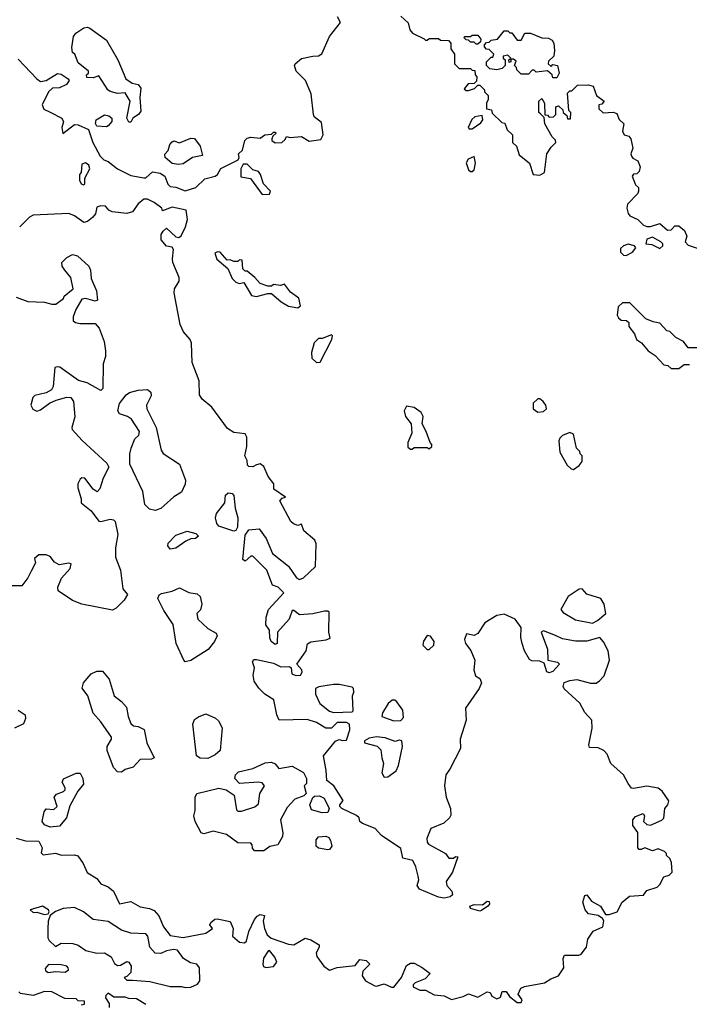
# Model space of a CAD drawing. Extents: x 1966327 to 2147849, y 395140 to 552178.
# Tile 275 of 316: x 2098643 to 2102211, y 422041 to 427290. Entities that reach past the tile are written whole.
import ezdxf

# ---------------------------------------------------------------- set-up
doc = ezdxf.new("R2010")
doc.units = 0

msp = doc.modelspace()

# ---------------------------------------------------------------- linework, layer by layer
at = {"layer": '0CON20XD'}
for points in [[(2098635, 427079.2), (2098734.6, 426974.6), (2098755, 426960.8), (2098785, 426966.2), (2098845, 427003.3), (2098865, 426998.8), (2098902.5, 426975), (2098907.5, 426965), (2098893.3, 426945), (2098855, 426925.7), (2098817.5, 426925), (2098796.2, 426905), (2098763.3, 426835), (2098772.3, 426812.3), (2098805.9, 426795.9), (2098867.5, 426765), (2098877.5, 426745), (2098867.5, 426715), (2098872.5, 426682.5), (2098935, 426731.2), (2098955, 426728.8), (2099010, 426705), (2099033.3, 426635), (2099071.7, 426561.7), (2099091.7, 426541.7), (2099115, 426533.3), (2099164.6, 426494.6), (2099235, 426459.2), (2099305, 426446.2), (2099315, 426446.2), (2099351.1, 426478.9), (2099392.1, 426472.1), (2099416.7, 426455), (2099433, 426413), (2099445, 426400), (2099475, 426397.5), (2099525, 426376.7), (2099582.5, 426395), (2099629.1, 426440.9), (2099685, 426456.2), (2099696.7, 426465), (2099715, 426496.2), (2099806.7, 426543.3), (2099812.5, 426555), (2099810, 426575), (2099830, 426595), (2099842.5, 426645), (2099855, 426657.5), (2099875, 426663.3), (2099925, 426657.5), (2099950, 426675), (2099985, 426680), (2099995, 426690), (2100005, 426690), (2100010, 426685), (2099991.7, 426668.3), (2099987.5, 426655), (2099987.5, 426645), (2100005, 426633.3), (2100040, 426635), (2100058.3, 426651.7), (2100065, 426667.5), (2100085, 426662.5), (2100145, 426667.5), (2100185, 426641.2), (2100248.3, 426651.7), (2100260, 426675), (2100251.7, 426741.7), (2100212.5, 426772.5), (2100208.8, 426785), (2100196.7, 426895), (2100165.8, 426965.8), (2100115.8, 427015), (2100107.1, 427045), (2100110.8, 427055), (2100145, 427081.9), (2100205, 427096), (2100235, 427096.7), (2100253, 427107), (2100295, 427200), (2100352.5, 427275), (2100337.5, 427305)], [(2100675, 427307.5), (2100713, 427273), (2100722.5, 427235), (2100737, 427217), (2100798.3, 427188.3), (2100805, 427180), (2100815, 427180), (2100825, 427190), (2100875, 427190), (2100885, 427180), (2100928.3, 427178.3), (2100940, 427165), (2100940, 427135), (2100960, 427105), (2100960, 427055), (2100985, 427030), (2101045, 427030), (2101055, 427020), (2101068.3, 427018.3), (2101070, 426995), (2101080, 426985), (2101078.3, 426961.7), (2101065, 426950), (2101033, 426947), (2101011.7, 426921.7), (2101022.5, 426912.5), (2101035, 426912.5), (2101067, 426923), (2101085, 426940), (2101095, 426940), (2101120, 426915), (2101120, 426905), (2101140, 426885), (2101140, 426865), (2101130, 426845), (2101130, 426815), (2101158.3, 426808.3), (2101161.7, 426791.7), (2101211.7, 426741.7), (2101228.3, 426738.3), (2101241.7, 426701.7), (2101270, 426675), (2101270, 426635), (2101290, 426615), (2101305, 426570), (2101360, 426525), (2101380, 426465), (2101415, 426460), (2101440, 426475), (2101452.5, 426575), (2101475, 426610), (2101500, 426635), (2101498.3, 426648.3), (2101480, 426665), (2101442.5, 426735), (2101438.3, 426768.3), (2101418.3, 426788.3), (2101410, 426795), (2101410, 426855), (2101425, 426870), (2101440, 426845), (2101441.7, 426781.7), (2101455, 426780), (2101465, 426770), (2101488.3, 426771.7), (2101500, 426785), (2101500, 426825), (2101515, 426830), (2101538.3, 426808.3), (2101540, 426795), (2101558.3, 426778.3), (2101561.7, 426761.7), (2101578.3, 426761.7), (2101580, 426795), (2101570, 426805), (2101561.7, 426898.3), (2101575, 426910), (2101585, 426910), (2101615, 426940), (2101675, 426942.5), (2101700, 426935), (2101717.5, 426885), (2101757.5, 426855), (2101745, 426840), (2101730, 426835), (2101730, 426815), (2101753, 426793), (2101805, 426797.5), (2101825, 426790), (2101837.5, 426757.5), (2101862.5, 426735), (2101856, 426695), (2101863.8, 426675), (2101888.8, 426668.8), (2101900, 426655), (2101910, 426605), (2101900, 426575), (2101903, 426563), (2101910.7, 426550.7), (2101936.4, 426536.4), (2101950, 426505), (2101945, 426480), (2101931.7, 426468.3), (2101913.9, 426466.1), (2101907.5, 426455), (2101925, 426410), (2101940, 426395), (2101940, 426375), (2101936.4, 426363.6), (2101882.9, 426307.1), (2101879.2, 426285), (2101885.8, 426255.8), (2101894.4, 426244.4), (2101937.5, 426225), (2101967.5, 426195), (2101985, 426186.7), (2102005, 426186.7), (2102055, 426202.5), (2102095, 426167.5), (2102115, 426170), (2102135, 426190), (2102155, 426190), (2102186.4, 426166.4), (2102197.5, 426135), (2102190, 426105), (2102205, 426087.5), (2102259.3, 426069.3)], [(2099235, 426743.3), (2099225, 426743.3), (2099214.4, 426765), (2099231.2, 426855), (2099205, 426900), (2099165, 426896.7), (2099125, 426906.2), (2099113.8, 426915), (2099065, 426990), (2099035, 426980), (2099001.7, 426981.7), (2099000, 426995), (2099010, 427005), (2099010, 427015), (2098955, 427060), (2098937.5, 427105), (2098924.1, 427114.1), (2098921.2, 427141.2), (2098929.2, 427200.8), (2098942.7, 427217.3), (2098985, 427246.7), (2099005, 427250), (2099017.5, 427245), (2099105, 427180), (2099166.2, 427075), (2099208.8, 426975), (2099242.1, 426952.1), (2099275, 426943.8), (2099288.8, 426925), (2099283.8, 426875), (2099288.3, 426801.7), (2099276.2, 426785), (2099246.2, 426765), (2099235, 426743.3)], [(2101505, 426980), (2101485, 426980), (2101480, 426995), (2101455, 427017.5), (2101395, 427010), (2101385, 427020), (2101375, 427020), (2101355, 427000), (2101315, 427000), (2101291.7, 427021.7), (2101290, 427035), (2101280, 427045), (2101288.3, 427068.3), (2101275, 427080), (2101260, 427080), (2101260, 427065), (2101251.7, 427061.7), (2101250, 427075), (2101260, 427085), (2101245, 427100), (2101220, 427095), (2101220, 427085), (2101230, 427075), (2101230, 427045), (2101215, 427030), (2101185, 427022.5), (2101148.3, 427028.3), (2101130, 427045), (2101130, 427065), (2101155, 427090), (2101165, 427090), (2101170, 427105), (2101145, 427130), (2101131.7, 427131.7), (2101120, 427145), (2101120, 427155), (2101131.7, 427168.3), (2101145, 427170), (2101155, 427180), (2101190, 427185), (2101225, 427230), (2101245, 427230), (2101255, 427220), (2101265, 427220), (2101295, 427180), (2101315, 427180), (2101335, 427217.5), (2101365, 427217.5), (2101425, 427192.5), (2101461.7, 427191.7), (2101480, 427180), (2101490, 427165), (2101492.5, 427125), (2101490, 427095), (2101461.7, 427068.3), (2101460, 427055), (2101475, 427040), (2101485, 427050), (2101510, 427045), (2101517.5, 427005), (2101505, 426980)], [(2101085, 427160), (2101075, 427160), (2101065, 427170), (2101045, 427170), (2101035, 427180), (2101021.7, 427181.7), (2101010, 427195), (2101015, 427200), (2101045, 427200), (2101055, 427207.5), (2101085, 427207.5), (2101100, 427185), (2101098.3, 427171.7), (2101085, 427160)], [(2099105, 426718.8), (2099055, 426722.5), (2099047, 426737), (2099050, 426755), (2099095, 426782), (2099117.9, 426777.9), (2099133.8, 426765), (2099133.6, 426746.4), (2099115, 426723.3), (2099105, 426718.8)], [(2101055, 426707.5), (2101100.3, 426739.7), (2101111.2, 426755), (2101108.3, 426778.3), (2101068.3, 426771.7), (2101052.5, 426757.5), (2101032.5, 426715), (2101038.3, 426708.3), (2101055, 426707.5)], [(2099487, 426517), (2099455, 426523.1), (2099418.8, 426555), (2099416.4, 426573.6), (2099435, 426592.5), (2099444, 426625), (2099455, 426638.8), (2099465, 426643.8), (2099495, 426634), (2099555, 426658.1), (2099575, 426657.1), (2099604.2, 426615), (2099616.7, 426565), (2099565, 426554.2), (2099515, 426521.1), (2099487, 426517)], [(2101055, 426480), (2101065, 426490), (2101072.5, 426525), (2101065, 426560), (2101033.6, 426546.4), (2101023.3, 426526.7), (2101035, 426490), (2101045, 426480), (2101055, 426480)], [(2098985, 426410), (2098990, 426415), (2098990, 426445), (2099017.5, 426495), (2099012.5, 426515), (2098993.6, 426526.4), (2098975, 426520), (2098970, 426475), (2098962.5, 426465), (2098962.5, 426435), (2098970, 426415), (2098985, 426410)], [(2099935, 426357.5), (2099975, 426360), (2099980, 426375), (2099942.5, 426415), (2099926.7, 426465), (2099915, 426480), (2099885, 426490), (2099855, 426520), (2099835, 426520), (2099822.5, 426495), (2099821.7, 426451.7), (2099873, 426443), (2099935, 426357.5)], [(2101315, 422050), (2101320, 422065), (2101300, 422095), (2101313.6, 422126.4), (2101333.6, 422136.4), (2101440, 422155), (2101473, 422177), (2101515, 422193.8), (2101542.5, 422235), (2101540, 422285), (2101547, 422303), (2101622.5, 422302.5), (2101635, 422308.5), (2101664.5, 422345), (2101671.5, 422388.5), (2101698.9, 422431.1), (2101751.2, 422455), (2101756.2, 422486.2), (2101749.3, 422499.3), (2101725, 422513.8), (2101675, 422523.3), (2101656.2, 422545), (2101644.4, 422585), (2101655, 422621.2), (2101666.2, 422625), (2101690.7, 422590.7), (2101738.8, 422565), (2101765, 422520), (2101785, 422520), (2101826.4, 422533.6), (2101853.8, 422585), (2101892.3, 422617.7), (2101967, 422623), (2101985, 422647.5), (2102040, 422665), (2102055, 422680), (2102075, 422720), (2102105, 422730), (2102120, 422745), (2102117, 422797), (2102108.3, 422818.3), (2102090, 422835), (2102090, 422845), (2102080, 422855), (2102045, 422870), (2102015, 422860), (2101975, 422876), (2101955, 422866.7), (2101945, 422866.7), (2101936.7, 422875), (2101936.4, 422956.4), (2101910, 422995), (2101910.6, 423025), (2101925, 423042.9), (2101965, 423058), (2101972, 423045), (2101966.7, 423015), (2101985, 423000), (2102005, 422996.7), (2102065, 423022.5), (2102076.2, 423033.8), (2102081.2, 423085), (2102097.5, 423105), (2102102.5, 423125), (2102067.3, 423177.3), (2102045, 423193.8), (2101985, 423203.8), (2101915, 423191.2), (2101904.2, 423194.2), (2101885, 423217.5), (2101861.2, 423265), (2101792.5, 423325), (2101773.3, 423375), (2101756.7, 423395), (2101725, 423408.6), (2101680.5, 423410.5), (2101676, 423425), (2101693.9, 423513.9), (2101692, 423555), (2101655, 423596.2), (2101627.3, 423647.3), (2101545, 423723.3), (2101540, 423735), (2101544, 423756), (2101575, 423768), (2101611.7, 423771.7), (2101685, 423752.5), (2101715, 423753.3), (2101732.5, 423765), (2101757.7, 423792.3), (2101786.7, 423875), (2101780, 423925), (2101755, 423972.5), (2101735, 423996.7), (2101665, 423976.7), (2101605, 423976.7), (2101535, 423990), (2101497.7, 424007.7), (2101435, 424032.5), (2101422.5, 424025), (2101456.2, 423935), (2101457.5, 423875), (2101510, 423865), (2101520, 423855), (2101485, 423815.7), (2101465, 423808.6), (2101453.2, 423813.2), (2101438.8, 423858.8), (2101415, 423870), (2101372.3, 423872.3), (2101359.3, 423879.3), (2101333.8, 423925), (2101321.2, 423965), (2101313.6, 423996.4), (2101315, 424050), (2101283.6, 424093.6), (2101225, 424120), (2101186.1, 424113.9), (2101122.5, 424075), (2101085, 424017.5), (2101065, 424007.5), (2101023.6, 424016.4), (2101013.8, 423986.2), (2101018.8, 423965), (2101046.5, 423926.5), (2101068.8, 423875), (2101062.5, 423825), (2101073, 423793), (2101095, 423777.5), (2101103.8, 423755), (2101091.2, 423725), (2101019.5, 423620.5), (2101022.5, 423555), (2100991.2, 423455), (2100992, 423405), (2100935.6, 423294.4), (2100913.8, 423265), (2100906.2, 423205), (2100916.2, 423145), (2100939.2, 423085), (2100940.5, 423049.5), (2100933.3, 423035), (2100903.6, 423006.4), (2100835, 422977.5), (2100813.3, 422925), (2100813.8, 422905), (2100821.2, 422895), (2100912.5, 422845), (2100930, 422820), (2100955, 422820), (2100965, 422830), (2100977.5, 422827.5), (2100950, 422745), (2100916.7, 422695), (2100920, 422675), (2100946.7, 422645), (2100950, 422625), (2100937.5, 422615), (2100905, 422607.5), (2100875, 422612.5), (2100773.3, 422655), (2100762, 422675), (2100770, 422705), (2100767.5, 422725), (2100754.1, 422774.1), (2100737.7, 422807.7), (2100685, 422820), (2100675, 422872.5), (2100571.7, 422941.7), (2100537.8, 422977.8), (2100470, 423005), (2100456.7, 423015), (2100452.5, 423035), (2100438.3, 423048.3), (2100360, 423085), (2100350, 423095), (2100350, 423105), (2100367, 423127), (2100317.5, 423205), (2100280, 423235), (2100277, 423287), (2100262.5, 423365), (2100325.9, 423444.1), (2100345, 423453.3), (2100365, 423447.5), (2100385, 423450), (2100402.5, 423505), (2100400, 423535), (2100385, 423542.5), (2100335, 423542.5), (2100305, 423513.3), (2100275, 423513.3), (2100225, 423543.3), (2100175, 423558.8), (2100026.4, 423556.4), (2100013.3, 423585), (2099997.5, 423665), (2099948.8, 423695), (2099917, 423727), (2099893.4, 423763.4), (2099888, 423795), (2099893.8, 423835), (2099883.8, 423866.2), (2099891.2, 423878.8), (2099905, 423880), (2099995, 423858.8), (2100035, 423840), (2100081.7, 423841.7), (2100090, 423835), (2100093.6, 423803.6), (2100115, 423793.3), (2100140, 423795), (2100148.3, 423811.7), (2100146.7, 423825), (2100120, 423855), (2100170, 423925), (2100177, 423963), (2100195, 423972.5), (2100276.4, 423983.6), (2100297, 423993), (2100290, 424025), (2100291.7, 424131.7), (2100285, 424137.5), (2100267, 424137), (2100205, 424123.3), (2100135, 424117.5), (2100105, 424140), (2100095, 424140), (2100080, 424095), (2100017.5, 424025), (2100016.2, 423965), (2100005, 423958.8), (2099983.1, 423975), (2099975.7, 423995), (2099974, 424035), (2099954.1, 424064.1), (2099956.7, 424105), (2099970, 424145), (2100050, 424235), (2100020, 424265), (2099990, 424275), (2099960, 424355), (2099885, 424430), (2099875, 424430), (2099845, 424402.5), (2099833, 424413), (2099845, 424542.5), (2099865, 424571.2), (2099920, 424575), (2099956.7, 424525), (2099990, 424445), (2100075.9, 424375.9), (2100118.8, 424315), (2100135, 424306.2), (2100155, 424313.8), (2100218.8, 424375), (2100224, 424495), (2100215.9, 424515.9), (2100156.7, 424565), (2100145, 424600), (2100125, 424593.3), (2100101.7, 424601.7), (2100087.5, 424615), (2100030, 424725), (2100041.7, 424738.3), (2100060, 424745), (2099997.5, 424787.5), (2099996.7, 424815), (2099966.7, 424855), (2099945, 424907.5), (2099925, 424922.5), (2099905, 424916.7), (2099885, 424906.7), (2099865, 424907.5), (2099857.5, 424915), (2099855, 424940), (2099842.5, 424965), (2099853.3, 425015), (2099853.3, 425065), (2099845, 425082.5), (2099785, 425088.8), (2099750.5, 425110.5), (2099666.7, 425225), (2099615, 425267.5), (2099600.7, 425290.7), (2099598.8, 425365), (2099562.3, 425462.3), (2099559.2, 425565), (2099551.2, 425585), (2099515.9, 425625.9), (2099498, 425665), (2099466.4, 425833.6), (2099468.8, 425855), (2099493.3, 425895), (2099493.3, 425915), (2099460, 425995), (2099456.7, 426015), (2099462.5, 426065), (2099455, 426077.5), (2099425, 426082.5), (2099397, 426117), (2099397.5, 426145), (2099407, 426163), (2099425, 426177.5), (2099475, 426132.5), (2099491.7, 426128.3), (2099503, 426137), (2099526.7, 426185), (2099537.5, 426225), (2099530, 426275), (2099455, 426290), (2099405, 426270), (2099400, 426285), (2099360, 426315), (2099325, 426332.5), (2099305, 426332.5), (2099275, 426307.5), (2099243.9, 426266.1), (2099215, 426256.2), (2099136.1, 426266.1), (2099117.5, 426275), (2099100, 426295), (2099075, 426297.5), (2099055, 426290), (2099046.7, 426255), (2099031.2, 426235), (2099005, 426214.2), (2098985, 426208), (2098935, 426243.8), (2098905, 426256.2), (2098715, 426247.5), (2098695, 426237.5), (2098643.3, 426185)], [(2102055, 426070), (2102070, 426085), (2102070, 426095), (2102060, 426105), (2102015, 426130), (2101985, 426120), (2101980, 426095), (2102011.7, 426091.7), (2102055, 426070)], [(2101875, 426032.5), (2101909.3, 426050.7), (2101927, 426073), (2101920, 426085), (2101885, 426092.5), (2101860, 426085), (2101845, 426070), (2101845, 426050), (2101860, 426035), (2101875, 426032.5)], [(2098625, 425810), (2098687, 425787), (2098775, 425783.3), (2098815, 425773.3), (2098836.1, 425773.9), (2098876.4, 425803.6), (2098880, 425815), (2098927.5, 425855), (2098915.9, 425915.9), (2098883.8, 425955), (2098870, 425975), (2098867.5, 425995), (2098895, 426021.2), (2098925, 426038.8), (2098951.7, 426031.7), (2099012.5, 425975), (2099020, 425955), (2099025, 425910), (2099053.3, 425845), (2099057.5, 425795), (2099045, 425790), (2098995, 425803.3), (2098975, 425800), (2098942.5, 425745), (2098927.5, 425705), (2098927.5, 425685), (2098940, 425675), (2098965, 425670), (2099045, 425670), (2099066.2, 425645), (2099093.3, 425575), (2099100, 425525), (2099100, 425495), (2099087.5, 425455), (2099087, 425323), (2099075, 425312.5), (2099003.6, 425353.6), (2098956.1, 425366.1), (2098857, 425437), (2098845, 425440), (2098830, 425435), (2098822.5, 425335), (2098813, 425317), (2098785, 425301.2), (2098723.9, 425286.1), (2098713.3, 425275), (2098703.3, 425235), (2098713.6, 425213.6), (2098735, 425203.3), (2098755, 425210), (2098802.5, 425245), (2098838.3, 425261.7), (2098895, 425278.1), (2098916.2, 425275), (2098930.8, 425255), (2098937.7, 425172.3), (2098921.2, 425115), (2098923.3, 425105), (2098975.8, 425045.8), (2099107.5, 424925), (2099117.5, 424905), (2099087.5, 424845), (2099070.7, 424789.3), (2099057, 424773), (2099035, 424787.5), (2098990, 424845), (2098975, 424847.5), (2098965, 424840), (2098953.6, 424816.4), (2098952.5, 424795), (2098970, 424735), (2098970, 424715), (2099025, 424672.5), (2099065, 424616.2), (2099075, 424614), (2099125, 424628), (2099143.9, 424623.9), (2099151.2, 424615), (2099166.2, 424545), (2099153.8, 424475), (2099153.3, 424425), (2099181.2, 424355), (2099193.8, 424255), (2099217.5, 424225), (2099200, 424195), (2099157.7, 424152.3), (2099138.3, 424141.7), (2098973.9, 424173.9), (2098924.1, 424194.1), (2098847.5, 424245), (2098846.7, 424265), (2098866.4, 424313.6), (2098912.5, 424365), (2098918.3, 424388.3), (2098905, 424392.5), (2098853.9, 424383.9), (2098828.3, 424398.3), (2098805, 424427.5), (2098785, 424437.5), (2098745, 424437.5), (2098723, 424417), (2098727.5, 424395), (2098705, 424350)], [(2100125, 425753.3), (2100140, 425765), (2100130, 425805), (2100087, 425837), (2100055, 425880), (2100033, 425873), (2099995, 425877.5), (2099985, 425870), (2099965, 425870), (2099925, 425883.3), (2099895.9, 425915.9), (2099855, 425950), (2099845, 425950), (2099831.7, 425961.7), (2099828.3, 426008.3), (2099815, 426010), (2099805, 426000), (2099785, 426000), (2099765, 426010), (2099748.3, 426008.3), (2099710.7, 426050.7), (2099697, 426053), (2099682.5, 426045), (2099693.6, 426013.6), (2099753, 425963), (2099775, 425910), (2099795, 425890), (2099813, 425883), (2099838.3, 425888.3), (2099879.3, 425819.3), (2099905, 425813.3), (2099965, 425830), (2099985, 425830), (2100037.5, 425785), (2100075, 425762), (2100125, 425753.3)], [(2102315, 425540), (2102205, 425540), (2102180, 425575), (2102140, 425595), (2102108.3, 425628.3), (2102091.7, 425631.7), (2102055, 425672.5), (2102018.3, 425678.3), (2101980, 425695), (2101895, 425780), (2101855, 425780), (2101831.7, 425758.3), (2101827.5, 425715), (2101835, 425700), (2101848.3, 425688.3), (2101877, 425687), (2101890, 425675), (2101890, 425655), (2101920, 425615), (2101930, 425585), (2101956.4, 425566.4), (2101992.5, 425525), (2102029.3, 425499.3), (2102075, 425450), (2102097, 425447), (2102115, 425430), (2102155, 425430), (2102185, 425452.5), (2102211.7, 425451.7)], [(2100225, 425462.5), (2100245, 425463.3), (2100307.5, 425585), (2100310, 425605), (2100305, 425610), (2100255, 425590), (2100235, 425590), (2100213, 425567), (2100197.5, 425515), (2100200, 425485), (2100225, 425462.5)], [(2099365, 424673.8), (2099335, 424680), (2099310, 424705), (2099300, 424775), (2099230.7, 424920.7), (2099230, 424975), (2099236.7, 425005), (2099257.5, 425055), (2099277.5, 425075), (2099282.5, 425095), (2099239.5, 425159.5), (2099217.5, 425175), (2099175, 425188), (2099165.8, 425205), (2099175.8, 425244.2), (2099210.5, 425289.5), (2099228.3, 425301.7), (2099275, 425314), (2099325, 425318), (2099342, 425305), (2099344, 425285), (2099318.8, 425235), (2099321.2, 425215), (2099370, 425115), (2099397.5, 424995), (2099407, 424977), (2099495, 424920), (2099526.2, 424835), (2099525.8, 424814.2), (2099505, 424771.2), (2099465, 424746.2), (2099395, 424684), (2099365, 424673.8)], [(2100735, 425000), (2100745, 425010), (2100815, 425010), (2100825, 425002.5), (2100840, 425015), (2100840, 425025), (2100830, 425035), (2100810, 425095), (2100787.5, 425135), (2100792.5, 425175), (2100782.5, 425195), (2100745, 425222.5), (2100705, 425230), (2100692.5, 425205), (2100700, 425175), (2100730, 425135), (2100732.5, 425085), (2100712.5, 425035), (2100711.7, 425011.7), (2100725, 425000), (2100735, 425000)], [(2101405, 425198), (2101435, 425201.2), (2101450, 425215), (2101446.2, 425235), (2101433.3, 425255), (2101415, 425268), (2101405, 425268), (2101379.2, 425245), (2101380, 425215), (2101405, 425198)], [(2101595, 424892.5), (2101625, 424912.5), (2101640, 424935), (2101640, 424965), (2101630, 424975), (2101628.3, 424988.3), (2101610, 425005), (2101595, 425080), (2101575, 425090), (2101535, 425072.5), (2101521.7, 425058.3), (2101516.7, 425045), (2101521.2, 424985), (2101560, 424915), (2101582.5, 424895), (2101595, 424892.5)], [(2099785, 424563.3), (2099705, 424590), (2099694.1, 424604.1), (2099686.2, 424635), (2099691.7, 424658.3), (2099736.7, 424715), (2099740, 424755), (2099755, 424766.7), (2099775, 424763.3), (2099783.9, 424753.9), (2099791.2, 424685), (2099806.2, 424635), (2099803.3, 424585), (2099795, 424567.5), (2099785, 424563.3)], [(2099445, 424467.5), (2099433.3, 424485), (2099435, 424500), (2099475, 424542.5), (2099535, 424562.5), (2099581.7, 424551.7), (2099597, 424537), (2099580, 424525), (2099555, 424522.5), (2099529.3, 424510.7), (2099475, 424473.3), (2099445, 424467.5)], [(2098705, 424350), (2098687.5, 424315), (2098655, 424272.5), (2098578.3, 424271.7)], [(2099525, 423867.5), (2099517.5, 423875), (2099477.5, 423965), (2099460.8, 424065), (2099410.6, 424140.6), (2099380, 424205), (2099386, 424224), (2099399.2, 424230.8), (2099455.7, 424244.3), (2099495, 424262), (2099545, 424235.8), (2099589.5, 424229.5), (2099605.8, 424215.8), (2099613.3, 424175), (2099606.1, 424143.9), (2099587.5, 424125), (2099593.3, 424095), (2099646.7, 424045), (2099689.5, 424019.5), (2099696.1, 424006.1), (2099681.2, 423975), (2099647.7, 423932.3), (2099555, 423873.3), (2099525, 423867.5)], [(2101695, 424073.3), (2101723, 424087), (2101767.5, 424125), (2101757.5, 424175), (2101740, 424205), (2101665, 424226.7), (2101640, 424255), (2101625, 424253.3), (2101566.7, 424215), (2101527.5, 424145), (2101539.3, 424129.3), (2101605, 424090), (2101695, 424073.3)], [(2100825, 423933.3), (2100850, 423955), (2100852.5, 423975), (2100833, 424003), (2100815, 424007.5), (2100795, 423977.5), (2100791.2, 423955), (2100815, 423933.3), (2100825, 423933.3)], [(2099185, 423278.8), (2099165, 423280), (2099143.9, 423303.9), (2099110, 423395), (2099110, 423415), (2099132.5, 423455), (2099132.5, 423465), (2099075, 423547.5), (2099035, 423592.5), (2099006.2, 423685), (2098977, 423727), (2098982.5, 423755), (2099025, 423802.5), (2099055, 423816.7), (2099085, 423817.5), (2099120, 423775), (2099146.4, 423686.4), (2099185.9, 423655.9), (2099213.3, 423625), (2099221.2, 423575), (2099235, 423537.5), (2099250, 423525), (2099275, 423522.5), (2099306.2, 423506.2), (2099320, 423435), (2099360, 423355), (2099345, 423347.5), (2099285, 423346.7), (2099247.5, 423305), (2099205, 423292), (2099185, 423278.8)], [(2100315, 423597.5), (2100415, 423600), (2100420, 423605), (2100416.7, 423685), (2100423.3, 423705), (2100422.5, 423725), (2100415, 423732.5), (2100345, 423746.7), (2100315, 423746.7), (2100237, 423733), (2100220, 423725), (2100220, 423695), (2100243.3, 423645), (2100295, 423603.3), (2100315, 423597.5)], [(2100637.7, 423552.3), (2100675, 423553.3), (2100689.3, 423570.7), (2100685, 423610), (2100653, 423653), (2100641.7, 423661.7), (2100628.3, 423661.7), (2100607.5, 423645), (2100577.5, 423595), (2100572.5, 423575), (2100637.7, 423552.3)], [(2098635, 423610), (2098672, 423585), (2098674.2, 423565), (2098664, 423536), (2098615, 423512.5)], [(2099645, 423352), (2099605, 423352.9), (2099585.6, 423365.6), (2099566.2, 423535), (2099575, 423558.8), (2099595.8, 423574.2), (2099635, 423588.8), (2099687.3, 423567.3), (2099702.3, 423552.3), (2099722.5, 423515), (2099711.2, 423395), (2099685, 423371.2), (2099645, 423352)], [(2100585, 423252.5), (2100605, 423253.3), (2100648.8, 423285), (2100662, 423315), (2100682.5, 423415), (2100680, 423445), (2100665, 423450), (2100645, 423442.5), (2100591.7, 423461.7), (2100545, 423467.5), (2100505, 423460), (2100480, 423445), (2100480, 423435), (2100548, 423418), (2100568.3, 423398.3), (2100572.5, 423355), (2100582.5, 423325), (2100572.5, 423275), (2100585, 423252.5)], [(2099945, 422860), (2099895, 422860), (2099883, 422873), (2099881.7, 422891.7), (2099875, 422900), (2099805, 422902.5), (2099746.1, 422946.1), (2099675, 422963.3), (2099625, 422950), (2099610, 422955), (2099578.6, 423015), (2099570.8, 423045), (2099578, 423075), (2099578.8, 423145), (2099587.5, 423165), (2099705, 423193.3), (2099743.6, 423183.6), (2099786.1, 423156.1), (2099798.3, 423078.3), (2099805, 423070), (2099825, 423070), (2099897, 423093), (2099915, 423110), (2099922.5, 423165), (2099947.5, 423205), (2099935, 423222.5), (2099915, 423226.2), (2099815, 423217.5), (2099790, 423245), (2099793.3, 423265), (2099809.3, 423280.7), (2099885, 423298.8), (2099951.7, 423328.3), (2099985, 423332), (2100003.9, 423323.9), (2100025, 423297.5), (2100095, 423310), (2100155, 423277.5), (2100172.5, 423245), (2100171.7, 423218.3), (2100160, 423205), (2100170, 423165), (2100157, 423153), (2100110, 423135), (2100069.3, 423090.7), (2100033.8, 423025), (2100045.9, 422955.9), (2100042.9, 422935), (2100018.9, 422891.1), (2099976.9, 422883.1), (2099945, 422860)], [(2098805, 422986.2), (2098775, 422997.5), (2098763.3, 423015), (2098773.6, 423066.4), (2098785, 423082.5), (2098825, 423080), (2098843.8, 423095), (2098827.5, 423145), (2098839.3, 423160.7), (2098877.5, 423175), (2098885.9, 423184.1), (2098886.2, 423195), (2098870, 423225), (2098877, 423243), (2098945, 423272.5), (2098965, 423272.5), (2098980, 423245), (2098983.3, 423215), (2098953, 423177), (2098910.5, 423099.5), (2098893.3, 423035), (2098855, 422990), (2098805, 422986.2)], [(2100255, 423061.2), (2100198.3, 423078.3), (2100188.8, 423105), (2100206.1, 423143.9), (2100215, 423150), (2100241.7, 423151.7), (2100265, 423140), (2100293.3, 423085), (2100285, 423063.3), (2100255, 423061.2)], [(2098625, 422926.2), (2098675, 422913.3), (2098745, 422910), (2098763.3, 422875), (2098758.3, 422848.3), (2098768.3, 422838.3), (2098835, 422846.7), (2098866.4, 422836.4), (2098935, 422838.8), (2098952.3, 422832.3), (2098982.1, 422792.1), (2099003.6, 422743.6), (2099055, 422712), (2099075, 422684), (2099115, 422667.5), (2099142.5, 422645), (2099175, 422576.7), (2099235, 422590), (2099285, 422560), (2099335, 422552), (2099360.5, 422540.5), (2099385, 422513.3), (2099408.8, 422455), (2099445, 422407.5), (2099515, 422396.7), (2099635, 422420), (2099670, 422445), (2099656.2, 422465), (2099662.6, 422477.4), (2099683.8, 422495), (2099695, 422496.9), (2099765, 422483.3), (2099780, 422445), (2099777.5, 422405), (2099815, 422372.5), (2099841.7, 422368.3), (2099851.7, 422378.3), (2099865, 422430), (2099895, 422492.5), (2099908.3, 422511.7), (2099925, 422520), (2099948, 422515), (2099940, 422485), (2099948, 422445), (2099961.7, 422411.7), (2099983.9, 422393.9), (2100075, 422361.2), (2100105, 422358.8), (2100165, 422394), (2100195, 422385.8), (2100238.8, 422358.8), (2100240, 422345), (2100223.8, 422315), (2100226.1, 422296.1), (2100263.3, 422245), (2100295, 422222.5), (2100335, 422236.7), (2100431.7, 422248.3), (2100455, 422280), (2100490, 422275), (2100510, 422255), (2100471.7, 422218.3), (2100467.5, 422192.5), (2100485.9, 422165.9), (2100535, 422140), (2100545, 422137.5), (2100585, 422150), (2100625, 422132.5), (2100637, 422133), (2100677.5, 422185), (2100705, 422247.5), (2100725, 422260), (2100745, 422260), (2100788.3, 422238.3), (2100830, 422205), (2100803.3, 422176.7), (2100750, 422155), (2100740, 422145), (2100740, 422135), (2100775, 422117.5), (2100806.4, 422116.4), (2100852, 422092), (2100905, 422086.7), (2100945, 422067.5), (2101007, 422083), (2101035, 422097.5), (2101085, 422080), (2101135, 422107.5), (2101150, 422105), (2101160, 422085), (2101185, 422070), (2101205, 422080), (2101215, 422110), (2101235, 422110), (2101253.6, 422083.6), (2101295, 422050), (2101315, 422050)], [(2100285, 422863.8), (2100235, 422874.3), (2100223.7, 422883.7), (2100222.9, 422917.1), (2100235, 422933.3), (2100275, 422936.7), (2100290, 422930), (2100300, 422915), (2100306.7, 422885), (2100295, 422866.7), (2100285, 422863.8)], [(2098775, 422520), (2098795, 422523.3), (2098800, 422535), (2098796.2, 422545), (2098765, 422564), (2098700, 422545), (2098715, 422530), (2098735, 422532.5), (2098775, 422520)], [(2099525, 422130), (2099555, 422133.3), (2099590.7, 422149.3), (2099603.9, 422166.1), (2099601.2, 422235), (2099587.5, 422255), (2099552.7, 422262.7), (2099516.7, 422285), (2099485, 422330), (2099465, 422334), (2099425, 422326), (2099395, 422312), (2099365, 422313.3), (2099336.1, 422346.1), (2099326.2, 422405), (2099315, 422417.5), (2099235, 422421.2), (2099185, 422436.2), (2099115, 422482.5), (2099035, 422494), (2098982.5, 422535), (2098935, 422557.5), (2098875, 422551.2), (2098834.1, 422535.9), (2098806, 422514), (2098795.8, 422485), (2098794.1, 422444.1), (2098792.5, 422395), (2098800.7, 422380.7), (2098835, 422350), (2098865, 422367.5), (2098925.6, 422365.6), (2098955, 422357.1), (2098995, 422328), (2099055, 422313.8), (2099095, 422316), (2099131.2, 422295), (2099149.1, 422259.1), (2099165, 422247.5), (2099180.6, 422249.4), (2099215, 422269.2), (2099225, 422266.2), (2099237.1, 422245), (2099235, 422210), (2099215, 422190), (2099200, 422185), (2099215, 422170), (2099245, 422170), (2099336.4, 422163.6), (2099445, 422136.9), (2099505, 422136.2), (2099525, 422130)], [(2101095, 422538), (2101045, 422552), (2101042, 422565), (2101065, 422574), (2101109.1, 422570.9), (2101135, 422591.2), (2101145, 422590), (2101146, 422575), (2101138.8, 422565), (2101105, 422541.2), (2101095, 422538)], [(2099955, 422238), (2099995, 422242.5), (2100013.8, 422265), (2100002.3, 422292.3), (2099975, 422327.5), (2099965, 422322.5), (2099942, 422288), (2099938.8, 422255), (2099942.9, 422242.9), (2099955, 422238)], [(2098795, 422211.2), (2098835, 422216.2), (2098885, 422212), (2098903.3, 422225), (2098902.5, 422235), (2098893.8, 422243.8), (2098865, 422252), (2098796.7, 422253.3), (2098778.3, 422231.7), (2098780.7, 422220.7), (2098795, 422211.2)], [(2098971.7, 422038.3), (2098988.3, 422041.7), (2098988.3, 422058.3), (2098955, 422060), (2098945, 422070), (2098883, 422073), (2098815, 422107.5), (2098775, 422110), (2098715, 422087.5), (2098648.3, 422098.3), (2098638.3, 422108.3)], [(2099315, 422040), (2099265, 422070), (2099225, 422072.5), (2099205, 422080), (2099145, 422080), (2099115, 422100), (2099101.7, 422088.3), (2099100, 422075), (2099120, 422045), (2099120, 422025)]]:
    msp.add_lwpolyline(points, dxfattribs=at)

doc.saveas('drawing.dxf')
